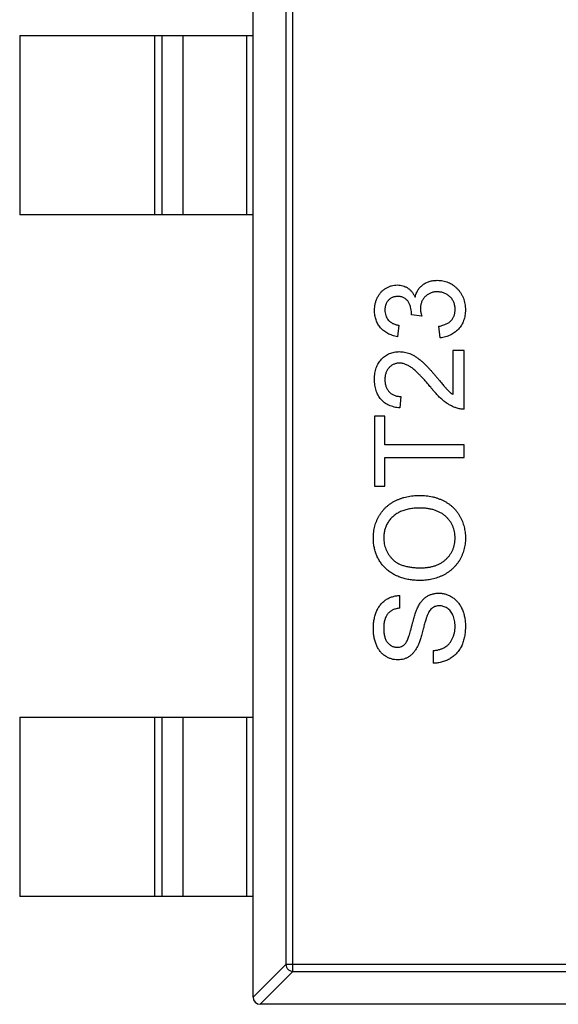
# Model space of a CAD drawing. Header units: millimetres. Extents: x 42 to 554, y 166 to 335.
# Tile 374 of 410: x 468.94 to 470.44, y 273.57 to 276.31. Entities that reach past the tile are written whole.
import ezdxf

# ---------------------------------------------------------------- set-up
doc = ezdxf.new("R2010")
doc.units = ezdxf.units.MM
doc.header["$LTSCALE"] = 30.734
doc.layers.get('0').update_dxf_attribs({"linetype": 'CONTINUOUS'})

msp = doc.modelspace()

# ---------------------------------------------------------------- linework, layer by layer
at = {"linetype": 'Continuous'}
for p, q in [((469.5943, 273.5905), (469.5943, 276.5505)), ((469.7054, 273.6619), (469.7054, 276.4791)), ((469.6857, 276.4594), (469.6857, 273.6816)), ((468.9443, 276.2705), (468.9443, 275.7705)), ((468.9443, 276.2705), (469.5943, 276.2705)), ((469.3204, 275.7705), (469.3204, 276.2705)), ((469.3402, 276.2705), (469.3402, 275.7705)), ((469.3982, 276.2705), (469.3982, 275.7705)), ((469.5765, 275.7705), (469.5765, 276.2705)), ((469.5943, 275.7705), (468.9443, 275.7705)), ((470.035, 275.4918), (470.0354, 275.4964)), ((470.0639, 275.4885), (470.035, 275.4918)), ((469.9998, 275.4632), (469.9966, 275.4311)), ((470.1151, 275.4279), (470.1119, 275.46)), ((470.1504, 275.3927), (470.1504, 275.2704)), ((470.1825, 275.3927), (470.1504, 275.3927)), ((470.1825, 275.2292), (470.1825, 275.3927)), ((470.0062, 275.2644), (470.003, 275.2324)), ((469.9325, 275.21), (469.9325, 275.0144)), ((469.9613, 275.21), (469.9325, 275.21)), ((469.9613, 275.1298), (469.9613, 275.21)), ((470.1825, 275.1298), (469.9613, 275.1298)), ((470.1825, 275.0946), (470.1825, 275.1298)), ((469.9613, 275.0144), (469.9613, 275.0946)), ((469.9613, 275.0946), (470.1825, 275.0946)), ((469.9325, 275.0144), (469.9613, 275.0144)), ((470.003, 274.6747), (470.003, 274.71)), ((470.0959, 274.5561), (470.0959, 274.5209)), ((468.9443, 274.3705), (468.9443, 273.8705)), ((468.9443, 274.3705), (469.5943, 274.3705)), ((469.3204, 273.8705), (469.3204, 274.3705)), ((469.3402, 274.3705), (469.3402, 273.8705)), ((469.3982, 274.3705), (469.3982, 273.8705)), ((469.5765, 273.8705), (469.5765, 274.3705)), ((469.5943, 273.8705), (468.9443, 273.8705)), ((469.5943, 273.5902), (469.6857, 273.6816)), ((471.2029, 273.6816), (469.6857, 273.6816)), ((469.7054, 273.6619), (469.614, 273.5705)), ((469.7054, 273.6619), (471.1832, 273.6619)), ((471.2743, 273.5705), (469.6143, 273.5705))]:
    msp.add_line(p, q, dxfattribs=at)
msp.add_arc((469.6143, 273.5905), 0.02, 180, 270, dxfattribs=at)
for points, knots in [([(470.0456, 275.5412), (470.046, 275.543), (470.0469, 275.5465), (470.0488, 275.5516), (470.0509, 275.5563), (470.0534, 275.5609), (470.0562, 275.565), (470.0594, 275.5689), (470.063, 275.5724), (470.0668, 275.5757), (470.071, 275.5787), (470.0754, 275.5812), (470.0801, 275.5833), (470.085, 275.5852), (470.0902, 275.5865), (470.0957, 275.5874), (470.1014, 275.5881), (470.1053, 275.5881), (470.1072, 275.5882)], [0, 0, 0, 0, 0.065828, 0.128938, 0.190858, 0.251186, 0.310974, 0.37005, 0.429672, 0.489507, 0.549975, 0.610075, 0.670915, 0.732909, 0.796711, 0.861825, 0.929892, 1, 1, 1, 1]), ([(470.1072, 275.5882), (470.1099, 275.5881), (470.1152, 275.588), (470.123, 275.5868), (470.1304, 275.585), (470.1376, 275.5824), (470.1444, 275.5792), (470.151, 275.5751), (470.1571, 275.5703), (470.163, 275.5648), (470.1683, 275.5589), (470.1729, 275.5524), (470.1769, 275.5456), (470.1801, 275.5384), (470.1826, 275.5307), (470.1844, 275.5227), (470.1855, 275.5143), (470.1856, 275.5086), (470.1857, 275.5057)], [0, 0, 0, 0, 0.063503, 0.124805, 0.18492, 0.244376, 0.303775, 0.364133, 0.425376, 0.488388, 0.551743, 0.61386, 0.67564, 0.737737, 0.800417, 0.864658, 0.930985, 1, 1, 1, 1]), ([(469.9325, 275.5042), (469.9326, 275.5075), (469.9328, 275.5139), (469.9344, 275.5233), (469.9371, 275.5323), (469.9409, 275.5409), (469.9455, 275.5488), (469.951, 275.5558), (469.9573, 275.5617), (469.9644, 275.5666), (469.9719, 275.5705), (469.9797, 275.5733), (469.9878, 275.575), (469.9933, 275.5752), (469.996, 275.5753)], [0, 0, 0, 0, 0.092054, 0.181008, 0.26913, 0.357137, 0.443549, 0.526433, 0.607453, 0.688385, 0.767854, 0.845531, 0.922529, 1, 1, 1, 1]), ([(469.996, 275.5753), (469.9986, 275.5752), (470.0037, 275.575), (470.0112, 275.5734), (470.0183, 275.5706), (470.025, 275.5669), (470.0313, 275.562), (470.0368, 275.5561), (470.0417, 275.5491), (470.0443, 275.5439), (470.0456, 275.5412)], [0, 0, 0, 0, 0.121951, 0.240787, 0.35855, 0.479066, 0.601519, 0.727551, 0.859932, 1, 1, 1, 1]), ([(469.9971, 275.5433), (469.9958, 275.5433), (469.9933, 275.5432), (469.9897, 275.5427), (469.9862, 275.5419), (469.9829, 275.5407), (469.9798, 275.5392), (469.9768, 275.5373), (469.974, 275.5352), (469.9714, 275.5326), (469.969, 275.5299), (469.967, 275.5269), (469.9652, 275.5238), (469.9638, 275.5205), (469.9627, 275.5169), (469.9619, 275.5132), (469.9614, 275.5093), (469.9613, 275.5066), (469.9613, 275.5052)], [0, 0, 0, 0, 0.065093, 0.127304, 0.188122, 0.247131, 0.306077, 0.365678, 0.426103, 0.487841, 0.550317, 0.611805, 0.672737, 0.734883, 0.79768, 0.862475, 0.929775, 1, 1, 1, 1]), ([(470.0354, 275.4964), (470.0353, 275.4994), (470.035, 275.5051), (470.0332, 275.5136), (470.0303, 275.5216), (470.0269, 275.5277), (470.0236, 275.5323), (470.0207, 275.5352), (470.0176, 275.5378), (470.014, 275.5397), (470.0103, 275.5414), (470.0061, 275.5425), (470.0017, 275.5432), (469.9986, 275.5433), (469.9971, 275.5433)], [0, 0, 0, 0, 0.129789, 0.254605, 0.378435, 0.50292, 0.565018, 0.624848, 0.683448, 0.742765, 0.802757, 0.86522, 0.930779, 1, 1, 1, 1]), ([(470.107, 275.5561), (470.1053, 275.5561), (470.1021, 275.556), (470.0973, 275.5554), (470.0928, 275.5543), (470.0885, 275.5529), (470.0845, 275.551), (470.0806, 275.5488), (470.077, 275.546), (470.0736, 275.5429), (470.0705, 275.5396), (470.0678, 275.5359), (470.0655, 275.532), (470.0637, 275.5279), (470.0622, 275.5235), (470.0612, 275.519), (470.0606, 275.5142), (470.0605, 275.5109), (470.0605, 275.5092)], [0, 0, 0, 0, 0.067051, 0.13118, 0.193722, 0.254499, 0.314763, 0.375117, 0.436023, 0.498297, 0.560571, 0.621619, 0.681973, 0.742853, 0.804272, 0.867473, 0.932273, 1, 1, 1, 1]), ([(470.1568, 275.5068), (470.1568, 275.5087), (470.1567, 275.5122), (470.156, 275.5174), (470.1549, 275.5223), (470.1533, 275.527), (470.1513, 275.5313), (470.1488, 275.5354), (470.1459, 275.5392), (470.1425, 275.5427), (470.1388, 275.5458), (470.1349, 275.5486), (470.1308, 275.5509), (470.1265, 275.5529), (470.1219, 275.5543), (470.1171, 275.5553), (470.1121, 275.556), (470.1087, 275.5561), (470.107, 275.5561)], [0, 0, 0, 0, 0.069461, 0.135658, 0.19962, 0.261651, 0.322053, 0.38234, 0.443223, 0.50493, 0.56682, 0.6276, 0.687476, 0.747351, 0.808174, 0.870133, 0.933721, 1, 1, 1, 1]), ([(469.9966, 275.4311), (469.9941, 275.4316), (469.9892, 275.4326), (469.9822, 275.4346), (469.9756, 275.437), (469.9695, 275.44), (469.9637, 275.4433), (469.9584, 275.4471), (469.9536, 275.4513), (469.9492, 275.4559), (469.9452, 275.4609), (469.9418, 275.4662), (469.9389, 275.4718), (469.9366, 275.4777), (469.9347, 275.4839), (469.9334, 275.4905), (469.9326, 275.4972), (469.9325, 275.5019), (469.9325, 275.5042)], [0, 0, 0, 0, 0.071036, 0.139343, 0.204958, 0.268332, 0.330129, 0.390664, 0.450861, 0.510587, 0.570374, 0.629455, 0.687994, 0.747581, 0.807839, 0.870034, 0.93381, 1, 1, 1, 1]), ([(469.9613, 275.5052), (469.9614, 275.5025), (469.9616, 275.4974), (469.9635, 275.49), (469.9665, 275.4832), (469.97, 275.4783), (469.9734, 275.4747), (469.9763, 275.4723), (469.9795, 275.4702), (469.983, 275.4682), (469.9867, 275.4666), (469.9908, 275.4651), (469.9952, 275.464), (469.9982, 275.4634), (469.9998, 275.4632)], [0, 0, 0, 0, 0.127797, 0.246795, 0.362284, 0.477652, 0.536237, 0.59559, 0.656344, 0.719085, 0.784349, 0.852876, 0.924551, 1, 1, 1, 1]), ([(470.0605, 275.5092), (470.0605, 275.5078), (470.0606, 275.5046), (470.0613, 275.4997), (470.0623, 275.4943), (470.0633, 275.4905), (470.0639, 275.4885)], [0, 0, 0, 0, 0.209403, 0.444401, 0.708272, 1, 1, 1, 1]), ([(470.1119, 275.46), (470.1139, 275.4604), (470.1176, 275.4612), (470.1229, 275.4628), (470.1279, 275.4645), (470.1323, 275.4666), (470.1365, 275.4686), (470.1402, 275.471), (470.1434, 275.4735), (470.1463, 275.4763), (470.1488, 275.4793), (470.151, 275.4825), (470.1528, 275.486), (470.1542, 275.4897), (470.1554, 275.4937), (470.1562, 275.4978), (470.1567, 275.5022), (470.1568, 275.5053), (470.1568, 275.5068)], [0, 0, 0, 0, 0.082566, 0.15976, 0.233155, 0.301356, 0.365752, 0.426437, 0.484185, 0.539549, 0.593156, 0.647048, 0.701446, 0.757, 0.81384, 0.873058, 0.934963, 1, 1, 1, 1]), ([(470.1857, 275.5057), (470.1856, 275.5031), (470.1855, 275.4979), (470.1845, 275.4903), (470.1831, 275.4831), (470.1808, 275.4762), (470.1781, 275.4696), (470.1747, 275.4635), (470.1707, 275.4576), (470.1661, 275.4521), (470.161, 275.4471), (470.1556, 275.4426), (470.1497, 275.4387), (470.1435, 275.4353), (470.1369, 275.4326), (470.13, 275.4305), (470.1227, 275.4288), (470.1177, 275.4282), (470.1151, 275.4279)], [0, 0, 0, 0, 0.067794, 0.133464, 0.196934, 0.258481, 0.319787, 0.380431, 0.44099, 0.502867, 0.564806, 0.625526, 0.685604, 0.746041, 0.807347, 0.869717, 0.93379, 1, 1, 1, 1]), ([(469.9325, 275.3125), (469.9325, 275.3154), (469.9326, 275.321), (469.9336, 275.3293), (469.9351, 275.337), (469.9373, 275.3443), (469.9401, 275.3511), (469.9435, 275.3575), (469.9475, 275.3634), (469.9522, 275.3688), (469.9573, 275.3736), (469.9627, 275.3779), (469.9684, 275.3814), (469.9744, 275.3844), (469.9808, 275.3867), (469.9874, 275.3882), (469.9943, 275.3893), (469.9991, 275.3894), (470.0015, 275.3894)], [0, 0, 0, 0, 0.074712, 0.145539, 0.213339, 0.278615, 0.342094, 0.40389, 0.465063, 0.526577, 0.587328, 0.64638, 0.704345, 0.761672, 0.819418, 0.878039, 0.937796, 1, 1, 1, 1]), ([(470.0015, 275.3894), (470.0039, 275.3894), (470.0089, 275.3892), (470.0163, 275.3882), (470.0236, 275.3863), (470.0309, 275.3839), (470.0383, 275.3805), (470.0458, 275.3763), (470.0535, 275.3711), (470.06, 275.3661), (470.0655, 275.3614), (470.07, 275.3572), (470.0748, 275.3524), (470.08, 275.3472), (470.0855, 275.3412), (470.0914, 275.3347), (470.0976, 275.3276), (470.1018, 275.3226), (470.104, 275.3201)], [0, 0, 0, 0, 0.057945, 0.116018, 0.174826, 0.234683, 0.296827, 0.364061, 0.436192, 0.51426, 0.556976, 0.604856, 0.657675, 0.715751, 0.77884, 0.847501, 0.921228, 1, 1, 1, 1]), ([(470.0018, 275.3574), (470.0004, 275.3574), (469.9976, 275.3573), (469.9936, 275.3566), (469.9897, 275.3557), (469.986, 275.3543), (469.9825, 275.3525), (469.9791, 275.3503), (469.9759, 275.3477), (469.973, 275.3448), (469.9702, 275.3416), (469.9679, 275.338), (469.9658, 275.3342), (469.9641, 275.3302), (469.9629, 275.326), (469.962, 275.3214), (469.9614, 275.3167), (469.9613, 275.3135), (469.9613, 275.3118)], [0, 0, 0, 0, 0.061762, 0.121174, 0.179421, 0.236843, 0.294322, 0.353191, 0.412721, 0.474522, 0.537057, 0.599591, 0.662367, 0.725246, 0.790316, 0.857724, 0.927232, 1, 1, 1, 1]), ([(470.089, 275.2902), (470.0862, 275.2934), (470.081, 275.2996), (470.0733, 275.3083), (470.0661, 275.3163), (470.0594, 275.3234), (470.0531, 275.3297), (470.0473, 275.3352), (470.0421, 275.3399), (470.0372, 275.3438), (470.0326, 275.347), (470.0281, 275.3498), (470.0236, 275.3521), (470.0192, 275.354), (470.0148, 275.3555), (470.0104, 275.3566), (470.0061, 275.3573), (470.0032, 275.3574), (470.0018, 275.3574)], [0, 0, 0, 0, 0.11141, 0.214526, 0.309417, 0.396087, 0.474284, 0.544374, 0.60642, 0.660582, 0.709794, 0.756451, 0.800767, 0.843168, 0.884295, 0.923885, 0.962359, 1, 1, 1, 1]), ([(470.003, 275.2324), (470.0002, 275.2327), (469.9947, 275.2334), (469.9869, 275.2349), (469.9795, 275.2372), (469.9727, 275.2398), (469.9664, 275.2432), (469.9605, 275.247), (469.9552, 275.2514), (469.9504, 275.2564), (469.9462, 275.2618), (469.9425, 275.2677), (469.9394, 275.2741), (469.9368, 275.2809), (469.9349, 275.2882), (469.9335, 275.2959), (469.9326, 275.3041), (469.9325, 275.3097), (469.9325, 275.3125)], [0, 0, 0, 0, 0.070675, 0.137493, 0.201473, 0.262869, 0.32255, 0.380737, 0.43822, 0.495487, 0.553484, 0.611346, 0.670644, 0.731587, 0.794183, 0.859445, 0.928208, 1, 1, 1, 1]), ([(469.9613, 275.3118), (469.9613, 275.3101), (469.9614, 275.3067), (469.962, 275.3017), (469.9629, 275.297), (469.9642, 275.2925), (469.9659, 275.2883), (469.968, 275.2844), (469.9703, 275.2808), (469.9732, 275.2774), (469.9763, 275.2744), (469.9797, 275.2717), (469.9834, 275.2695), (469.9874, 275.2677), (469.9917, 275.2663), (469.9963, 275.2652), (470.0011, 275.2646), (470.0045, 275.2645), (470.0062, 275.2644)], [0, 0, 0, 0, 0.070696, 0.138358, 0.20337, 0.2657, 0.327256, 0.386512, 0.445858, 0.505173, 0.56378, 0.622343, 0.680824, 0.739795, 0.800801, 0.864239, 0.930631, 1, 1, 1, 1]), ([(470.104, 275.3201), (470.1058, 275.3179), (470.1092, 275.3137), (470.1141, 275.3078), (470.1187, 275.3025), (470.1226, 275.2976), (470.1262, 275.2935), (470.1293, 275.2898), (470.132, 275.2869), (470.1361, 275.2823), (470.142, 275.2766), (470.1477, 275.2724), (470.1504, 275.2704)], [0, 0, 0, 0, 0.1242, 0.23683, 0.339495, 0.431254, 0.511455, 0.581223, 0.640495, 0.688308, 0.850333, 1, 1, 1, 1]), ([(470.1602, 275.2325), (470.1573, 275.2336), (470.1513, 275.2358), (470.1427, 275.2401), (470.1342, 275.2453), (470.1272, 275.2503), (470.1216, 275.2549), (470.1173, 275.2587), (470.1128, 275.263), (470.1083, 275.2677), (470.1036, 275.2727), (470.0987, 275.2781), (470.0939, 275.284), (470.0906, 275.2881), (470.089, 275.2902)], [0, 0, 0, 0, 0.100388, 0.204407, 0.310686, 0.422157, 0.480685, 0.543238, 0.6095, 0.679555, 0.753841, 0.831641, 0.913813, 1, 1, 1, 1]), ([(470.1825, 275.2292), (470.1805, 275.2292), (470.1767, 275.2292), (470.1711, 275.2298), (470.1656, 275.2308), (470.162, 275.232), (470.1602, 275.2325)], [0, 0, 0, 0, 0.252643, 0.50444, 0.750407, 1, 1, 1, 1]), ([(469.9292, 274.8704), (469.9293, 274.8732), (469.9294, 274.8788), (469.9301, 274.8871), (469.9315, 274.8952), (469.9332, 274.903), (469.9356, 274.9107), (469.9383, 274.9181), (469.9418, 274.9253), (469.9456, 274.9323), (469.9499, 274.939), (469.9546, 274.9453), (469.9597, 274.9512), (469.9652, 274.9567), (469.9712, 274.9617), (469.9775, 274.9664), (469.9843, 274.9706), (469.9914, 274.9744), (469.9988, 274.9778), (470.0065, 274.9807), (470.0145, 274.9832), (470.0227, 274.9853), (470.0311, 274.9868), (470.0398, 274.988), (470.0488, 274.9886), (470.0548, 274.9887), (470.0579, 274.9888)], [0, 0, 0, 0, 0.043099, 0.085587, 0.126908, 0.167967, 0.20845, 0.249025, 0.289281, 0.33001, 0.370598, 0.410466, 0.450033, 0.489688, 0.529116, 0.569037, 0.609703, 0.650759, 0.692509, 0.734219, 0.776707, 0.819552, 0.863351, 0.907839, 0.953334, 1, 1, 1, 1]), ([(470.0579, 274.9888), (470.061, 274.9888), (470.0671, 274.9886), (470.0762, 274.988), (470.085, 274.9867), (470.0935, 274.9851), (470.1019, 274.9829), (470.1099, 274.9803), (470.1178, 274.9772), (470.1253, 274.9737), (470.1325, 274.9697), (470.1393, 274.9653), (470.1456, 274.9605), (470.1515, 274.9553), (470.1569, 274.9497), (470.1619, 274.9436), (470.1664, 274.9372), (470.1705, 274.9305), (470.174, 274.9234), (470.1771, 274.9162), (470.1798, 274.9089), (470.1819, 274.9014), (470.1836, 274.8938), (470.1848, 274.8861), (470.1855, 274.8782), (470.1856, 274.8729), (470.1857, 274.8702)], [0, 0, 0, 0, 0.04756, 0.093962, 0.139112, 0.183626, 0.227457, 0.270703, 0.313611, 0.35626, 0.398366, 0.439557, 0.480045, 0.519888, 0.559658, 0.599421, 0.639208, 0.679668, 0.72002, 0.759859, 0.79956, 0.839199, 0.878956, 0.918794, 0.959083, 1, 1, 1, 1]), ([(470.0576, 274.9535), (470.0551, 274.9535), (470.0503, 274.9535), (470.0431, 274.9529), (470.0362, 274.9522), (470.0295, 274.9511), (470.0231, 274.9496), (470.0169, 274.948), (470.0109, 274.9459), (470.0052, 274.9436), (469.9997, 274.9409), (469.9946, 274.938), (469.9898, 274.9347), (469.9852, 274.9312), (469.9811, 274.9273), (469.9772, 274.9232), (469.9736, 274.9188), (469.9704, 274.9141), (469.9675, 274.9092), (469.965, 274.9041), (469.9628, 274.8989), (469.9611, 274.8935), (469.9598, 274.888), (469.9588, 274.8823), (469.9582, 274.8765), (469.9581, 274.8726), (469.9581, 274.8706)], [0, 0, 0, 0, 0.050852, 0.099752, 0.147438, 0.194086, 0.239171, 0.28334, 0.326577, 0.368936, 0.410572, 0.451051, 0.490877, 0.530044, 0.568937, 0.607578, 0.64642, 0.685679, 0.724799, 0.763513, 0.802173, 0.84074, 0.879649, 0.919071, 0.959098, 1, 1, 1, 1]), ([(470.1568, 274.8701), (470.1567, 274.873), (470.1566, 274.8789), (470.1554, 274.8874), (470.1533, 274.8955), (470.1505, 274.9033), (470.1468, 274.9106), (470.1424, 274.9176), (470.1371, 274.924), (470.131, 274.9302), (470.1242, 274.9357), (470.1167, 274.9405), (470.1085, 274.9445), (470.0996, 274.9479), (470.0901, 274.9504), (470.0798, 274.9523), (470.0689, 274.9534), (470.0614, 274.9535), (470.0576, 274.9535)], [0, 0, 0, 0, 0.061055, 0.119545, 0.176806, 0.232956, 0.288583, 0.344667, 0.401662, 0.46054, 0.520477, 0.581213, 0.643431, 0.707961, 0.775371, 0.846414, 0.921152, 1, 1, 1, 1]), ([(469.9581, 274.8706), (469.9581, 274.8678), (469.9583, 274.8622), (469.9595, 274.8541), (469.9613, 274.8462), (469.9639, 274.8386), (469.9673, 274.8314), (469.9714, 274.8244), (469.9762, 274.8177), (469.9818, 274.8114), (469.9882, 274.8055), (469.9957, 274.8005), (470.0042, 274.7963), (470.0137, 274.7928), (470.0242, 274.7901), (470.0356, 274.7883), (470.0481, 274.7871), (470.0567, 274.787), (470.0612, 274.7869)], [0, 0, 0, 0, 0.055943, 0.110382, 0.164048, 0.216759, 0.269601, 0.323009, 0.377581, 0.433449, 0.490922, 0.550625, 0.613117, 0.679861, 0.751358, 0.828261, 0.910795, 1, 1, 1, 1]), ([(470.0608, 274.7516), (470.0557, 274.7517), (470.046, 274.7519), (470.0318, 274.7535), (470.0184, 274.756), (470.0058, 274.7597), (469.9941, 274.7644), (469.9832, 274.77), (469.9732, 274.7768), (469.964, 274.7846), (469.9559, 274.7932), (469.9487, 274.8024), (469.9427, 274.8123), (469.9377, 274.8227), (469.9339, 274.8338), (469.9313, 274.8455), (469.9295, 274.8577), (469.9293, 274.8661), (469.9292, 274.8704)], [0, 0, 0, 0, 0.075226, 0.146575, 0.2145, 0.27953, 0.342403, 0.403496, 0.463762, 0.523864, 0.583252, 0.641302, 0.698898, 0.756295, 0.814628, 0.874325, 0.935783, 1, 1, 1, 1]), ([(470.1857, 274.8702), (470.1856, 274.8673), (470.1855, 274.8617), (470.1847, 274.8532), (470.1834, 274.845), (470.1816, 274.8371), (470.1791, 274.8293), (470.1762, 274.8218), (470.1728, 274.8146), (470.1689, 274.8076), (470.1645, 274.8009), (470.1596, 274.7947), (470.1544, 274.7888), (470.1488, 274.7834), (470.1429, 274.7783), (470.1365, 274.7737), (470.1297, 274.7695), (470.1226, 274.7658), (470.1153, 274.7624), (470.1078, 274.7596), (470.1002, 274.7571), (470.0925, 274.7551), (470.0847, 274.7535), (470.0768, 274.7525), (470.0688, 274.7517), (470.0635, 274.7517), (470.0608, 274.7516)], [0, 0, 0, 0, 0.044697, 0.088534, 0.131409, 0.173814, 0.215715, 0.257247, 0.298848, 0.340604, 0.382029, 0.42297, 0.463632, 0.504048, 0.544591, 0.584964, 0.626265, 0.667979, 0.709943, 0.751382, 0.792619, 0.833948, 0.875008, 0.916446, 0.957907, 1, 1, 1, 1]), ([(470.0612, 274.7869), (470.0648, 274.7869), (470.0718, 274.787), (470.0821, 274.7882), (470.0917, 274.7901), (470.1009, 274.7926), (470.1094, 274.796), (470.1173, 274.8), (470.1246, 274.8049), (470.1313, 274.8104), (470.1373, 274.8165), (470.1425, 274.823), (470.1469, 274.83), (470.1505, 274.8373), (470.1534, 274.8449), (470.1554, 274.853), (470.1566, 274.8614), (470.1567, 274.8671), (470.1568, 274.8701)], [0, 0, 0, 0, 0.075964, 0.148125, 0.217201, 0.2833, 0.347202, 0.4093, 0.470426, 0.531588, 0.591739, 0.650258, 0.707303, 0.764208, 0.821148, 0.879119, 0.938423, 1, 1, 1, 1]), ([(469.9292, 274.6173), (469.9293, 274.6217), (469.9295, 274.6304), (469.9312, 274.6429), (469.934, 274.6547), (469.9372, 274.6639), (469.9404, 274.6707), (469.9429, 274.6755), (469.9458, 274.68), (469.949, 274.6842), (469.9523, 274.6881), (469.956, 274.6916), (469.9599, 274.6949), (469.9655, 274.6989), (469.9728, 274.7031), (469.9824, 274.7067), (469.9925, 274.7092), (469.9994, 274.7097), (470.003, 274.71)], [0, 0, 0, 0, 0.100475, 0.195644, 0.286083, 0.372983, 0.415026, 0.456052, 0.495939, 0.535566, 0.574087, 0.612519, 0.651081, 0.689513, 0.766237, 0.84235, 0.919974, 1, 1, 1, 1]), ([(470.051, 274.673), (470.0519, 274.6748), (470.0535, 274.6783), (470.0563, 274.6833), (470.0592, 274.688), (470.0622, 274.6923), (470.0655, 274.6962), (470.0689, 274.6997), (470.0724, 274.703), (470.0762, 274.7058), (470.0801, 274.7083), (470.0842, 274.7105), (470.0884, 274.7122), (470.0927, 274.7138), (470.0972, 274.7149), (470.1018, 274.7158), (470.1066, 274.7163), (470.1099, 274.7163), (470.1115, 274.7164)], [0, 0, 0, 0, 0.074931, 0.147078, 0.216364, 0.282503, 0.346688, 0.408836, 0.469262, 0.528432, 0.587001, 0.644416, 0.702189, 0.759767, 0.81849, 0.877633, 0.93802, 1, 1, 1, 1]), ([(470.1115, 274.7164), (470.1148, 274.7162), (470.1212, 274.716), (470.1308, 274.7137), (470.1401, 274.7102), (470.1474, 274.7061), (470.153, 274.7023), (470.1571, 274.699), (470.1608, 274.6954), (470.1644, 274.6915), (470.1676, 274.6873), (470.1707, 274.6828), (470.1735, 274.678), (470.1769, 274.6711), (470.1804, 274.662), (470.1834, 274.6505), (470.1853, 274.6382), (470.1856, 274.6299), (470.1857, 274.6256)], [0, 0, 0, 0, 0.074816, 0.148535, 0.223872, 0.301297, 0.340894, 0.38034, 0.420127, 0.45995, 0.500831, 0.541907, 0.584439, 0.62808, 0.717267, 0.80786, 0.901925, 1, 1, 1, 1]), ([(470.1132, 274.6811), (470.1114, 274.681), (470.1079, 274.6809), (470.1027, 274.6798), (470.098, 274.6777), (470.0935, 274.6751), (470.0895, 274.6714), (470.0857, 274.6667), (470.0823, 274.661), (470.0804, 274.6567), (470.0794, 274.6545)], [0, 0, 0, 0, 0.117768, 0.230176, 0.339843, 0.450625, 0.566943, 0.696021, 0.839438, 1, 1, 1, 1]), ([(470.1568, 274.624), (470.1568, 274.6268), (470.1567, 274.6324), (470.1554, 274.6403), (470.1537, 274.6478), (470.1511, 274.6547), (470.1479, 274.661), (470.144, 274.6664), (470.1397, 274.671), (470.1347, 274.6747), (470.1295, 274.6775), (470.1242, 274.6796), (470.1187, 274.6809), (470.115, 274.681), (470.1132, 274.6811)], [0, 0, 0, 0, 0.105584, 0.205868, 0.300947, 0.393002, 0.480949, 0.562874, 0.641461, 0.717742, 0.791772, 0.862716, 0.931777, 1, 1, 1, 1]), ([(470.003, 274.6747), (470.0012, 274.6745), (469.9977, 274.674), (469.9926, 274.673), (469.9879, 274.6714), (469.9835, 274.6696), (469.9795, 274.6675), (469.9758, 274.665), (469.9724, 274.662), (469.9694, 274.6588), (469.9667, 274.6552), (469.9644, 274.6511), (469.9624, 274.6467), (469.9608, 274.6419), (469.9596, 274.6366), (469.9587, 274.631), (469.9582, 274.625), (469.9581, 274.6208), (469.9581, 274.6187)], [0, 0, 0, 0, 0.067155, 0.131403, 0.192732, 0.251253, 0.307704, 0.362699, 0.417778, 0.472304, 0.527873, 0.58523, 0.645057, 0.707952, 0.774434, 0.84494, 0.920404, 1, 1, 1, 1]), ([(470.0175, 274.5747), (470.0182, 274.5756), (470.0199, 274.5775), (470.022, 274.5811), (470.0242, 274.5855), (470.0264, 274.5908), (470.0286, 274.597), (470.0308, 274.6041), (470.0331, 274.612), (470.0352, 274.6206), (470.0374, 274.6293), (470.0396, 274.6376), (470.0416, 274.6452), (470.0436, 274.6521), (470.0455, 274.6583), (470.0475, 274.6638), (470.0492, 274.6686), (470.0505, 274.6716), (470.051, 274.673)], [0, 0, 0, 0, 0.032743, 0.07241, 0.119611, 0.174673, 0.237345, 0.308352, 0.38763, 0.474784, 0.563332, 0.645136, 0.720203, 0.789134, 0.851497, 0.907331, 0.956969, 1, 1, 1, 1]), ([(470.0794, 274.6545), (470.0791, 274.6536), (470.0783, 274.6516), (470.0772, 274.6482), (470.0758, 274.6441), (470.0743, 274.6394), (470.0728, 274.6339), (470.0711, 274.6277), (470.0693, 274.6208), (470.0673, 274.6134), (470.0653, 274.606), (470.0633, 274.5988), (470.0613, 274.5923), (470.0594, 274.5863), (470.0574, 274.5808), (470.0555, 274.5758), (470.0537, 274.5714), (470.0524, 274.5687), (470.0517, 274.5674)], [0, 0, 0, 0, 0.0312, 0.070487, 0.117215, 0.171576, 0.234122, 0.303963, 0.382156, 0.467646, 0.554335, 0.635074, 0.710037, 0.779092, 0.842966, 0.901001, 0.953246, 1, 1, 1, 1]), ([(470.1857, 274.6256), (470.1856, 274.6229), (470.1856, 274.6175), (470.1851, 274.6097), (470.1843, 274.6022), (470.1831, 274.595), (470.1816, 274.5882), (470.1798, 274.5817), (470.1777, 274.5755), (470.1753, 274.5697), (470.1724, 274.5642), (470.1694, 274.559), (470.1659, 274.5541), (470.1621, 274.5496), (470.158, 274.5452), (470.1535, 274.5413), (470.1487, 274.5376), (470.1436, 274.5343), (470.1383, 274.5313), (470.1327, 274.5286), (470.127, 274.5263), (470.1211, 274.5245), (470.1151, 274.523), (470.1088, 274.5219), (470.1024, 274.5211), (470.0981, 274.5209), (470.0959, 274.5209)], [0, 0, 0, 0, 0.052493, 0.102825, 0.151397, 0.198033, 0.242876, 0.285999, 0.327849, 0.368395, 0.407852, 0.446838, 0.485166, 0.523341, 0.561602, 0.59992, 0.638496, 0.677791, 0.71729, 0.756605, 0.796068, 0.835886, 0.875714, 0.916263, 0.95776, 1, 1, 1, 1]), ([(470.0959, 274.5561), (470.0991, 274.5565), (470.1052, 274.5572), (470.1138, 274.5593), (470.1215, 274.562), (470.1285, 274.5653), (470.1346, 274.5697), (470.1402, 274.575), (470.145, 274.5815), (470.1492, 274.5887), (470.1526, 274.5968), (470.1551, 274.6054), (470.1565, 274.6146), (470.1567, 274.6208), (470.1568, 274.624)], [0, 0, 0, 0, 0.093796, 0.180188, 0.260363, 0.334847, 0.407093, 0.481448, 0.559271, 0.64227, 0.728586, 0.815978, 0.906035, 1, 1, 1, 1]), ([(469.9977, 274.5305), (469.9946, 274.5306), (469.9884, 274.5308), (469.9794, 274.5329), (469.9707, 274.5363), (469.9638, 274.5401), (469.9586, 274.5438), (469.9548, 274.5469), (469.9513, 274.5503), (469.9481, 274.5541), (469.9451, 274.5581), (469.9423, 274.5624), (469.9399, 274.5671), (469.9369, 274.5737), (469.9338, 274.5825), (469.9311, 274.5936), (469.9296, 274.6052), (469.9294, 274.6132), (469.9292, 274.6173)], [0, 0, 0, 0, 0.074995, 0.149165, 0.223664, 0.300412, 0.33957, 0.378921, 0.418096, 0.45823, 0.498427, 0.539708, 0.582216, 0.625824, 0.715481, 0.807384, 0.901634, 1, 1, 1, 1]), ([(469.9581, 274.6187), (469.9581, 274.6164), (469.9581, 274.6121), (469.9587, 274.6059), (469.9595, 274.6002), (469.9607, 274.5949), (469.9623, 274.59), (469.9641, 274.5856), (469.9664, 274.5818), (469.969, 274.5783), (469.9718, 274.5754), (469.9748, 274.5728), (469.9778, 274.5706), (469.9811, 274.5688), (469.9844, 274.5674), (469.988, 274.5665), (469.9916, 274.5658), (469.9941, 274.5658), (469.9954, 274.5657)], [0, 0, 0, 0, 0.091511, 0.177143, 0.257108, 0.331198, 0.400592, 0.465625, 0.526973, 0.585443, 0.641399, 0.695044, 0.746782, 0.796959, 0.847545, 0.897439, 0.947649, 1, 1, 1, 1]), ([(469.9954, 274.5657), (469.9976, 274.5658), (470.0017, 274.566), (470.0077, 274.5678), (470.0131, 274.5706), (470.016, 274.5733), (470.0175, 274.5747)], [0, 0, 0, 0, 0.262741, 0.509957, 0.753327, 1, 1, 1, 1]), ([(470.0517, 274.5674), (470.0502, 274.5644), (470.0471, 274.5588), (470.0416, 274.5511), (470.0355, 274.5447), (470.0288, 274.5395), (470.0217, 274.5354), (470.014, 274.5326), (470.006, 274.5307), (470.0005, 274.5306), (469.9977, 274.5305)], [0, 0, 0, 0, 0.144805, 0.279512, 0.406394, 0.527502, 0.645393, 0.761885, 0.878942, 1, 1, 1, 1]), ([(469.6857, 273.6816), (469.6858, 273.6791), (469.6869, 273.674), (469.6913, 273.6676), (469.6978, 273.6632), (469.7029, 273.662), (469.7054, 273.6619)], [0, 0, 0, 0, 0.249032, 0.5, 0.750968, 1, 1, 1, 1])]:
    msp.add_open_spline(points, degree=3, knots=knots, dxfattribs=at)

doc.saveas('drawing.dxf')
